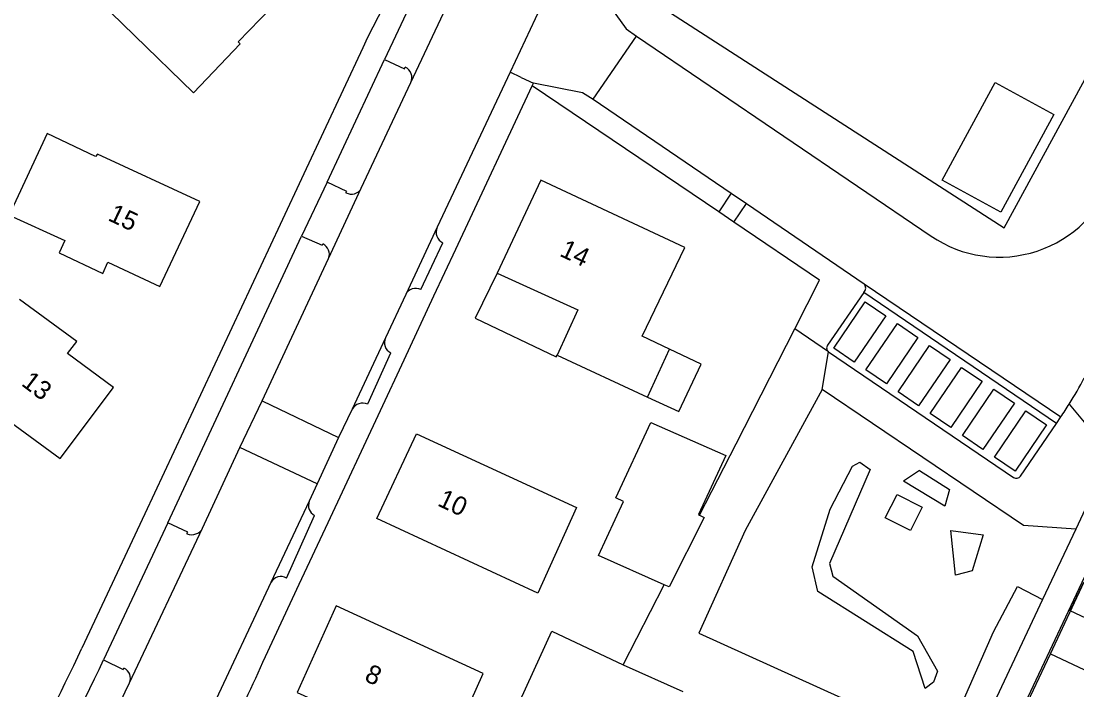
# Model space of a CAD drawing. Extents: x 194485 to 197793, y 468269 to 470822.
# Drawn here: x 195413 to 195481, y 470590.6 to 470633.6 of the extents above; entities that cross this region are included whole.
import ezdxf

# ---------------------------------------------------------------- set-up
doc = ezdxf.new("R2010")
doc.units = 0
for name, color, linetype in [('BGT grensvlak begroeid terreindeel', 7, 'Continuous'), ('BGT grensvlak gebouwinstallatie plus 1', 7, 'Continuous'), ('BGT grensvlak onbegroeid terreindeel', 7, 'Continuous'), ('BGT grensvlak pand op maaiveld', 7, 'Continuous'), ('BGT grensvlak wegdeel', 7, 'Continuous'), ('BGT tekst huisnummerreeks', 7, 'Continuous'), ('GEM grensvlak WOZ_BRK percelen', 7, 'Continuous')]:
    doc.layers.add(name, color=color, linetype=linetype)

msp = doc.modelspace()

# ---------------------------------------------------------------- linework, layer by layer
at = {"layer": 'BGT grensvlak begroeid terreindeel'}
for p, q in [((195464.977, 470612.324), (195462.802, 470613.802)), ((195464.56, 470609.899), (195464.977, 470612.324))]:
    msp.add_line(p, q, dxfattribs=at)
for points in [[(195464.56, 470609.899), (195459.626, 470600.82), (195456.634, 470594.236), (195469.034, 470588.6), (195467.885, 470584.173), (195467.811, 470584.033)], [(195480.873, 470600.914), (195477.511, 470601.147), (195464.56, 470609.899)], [(195471.188, 470584.303), (195475.585, 470594.314), (195477.121, 470597.233), (195478.748, 470596.395)]]:
    msp.add_lwpolyline(points, dxfattribs=at)
at = {"layer": 'BGT grensvlak gebouwinstallatie plus 1'}
for p, q in [((195456.793, 470611.536), (195454.751, 470612.503)), ((195455.344, 470608.478), (195456.793, 470611.536)), ((195453.333, 470609.416), (195455.344, 470608.478))]:
    msp.add_line(p, q, dxfattribs=at)
msp.add_lwpolyline([(195443.656, 470617.389), (195442.248, 470614.48), (195447.466, 470612.008), (195447.516, 470612.116)], dxfattribs=at)
at = {"layer": 'BGT grensvlak onbegroeid terreindeel'}
for p, q in [((195457.921, 470621.317), (195445.923, 470629.434)), ((195464.4, 470616.934), (195458.893, 470620.66)), ((195462.802, 470613.802), (195464.4, 470616.934)), ((195459.032, 470606.413), (195462.802, 470613.802)), ((195456.689, 470601.821), (195459.032, 470606.413)), ((195470.826, 470604.684), (195469.809, 470604.007)), ((195451.77, 470592.179), (195454.405, 470597.344))]:
    msp.add_line(p, q, dxfattribs=at)
for points in [[(195449.682, 470637.458), (195476.281, 470620.303), (195482.536, 470631.817), (195488.549, 470642.886), (195491.673, 470650.328), (195491.906, 470650.878)], [(195471.724, 470591.077), (195471.203, 470590.677), (195470.429, 470593.047), (195464.288, 470596.911), (195463.917, 470598.495), (195465.087, 470602.21), (195466.526, 470604.96)], [(195467.654, 470604.755), (195465.037, 470598.717), (195465.259, 470597.894), (195470.702, 470594.05), (195471.988, 470591.79), (195471.724, 470591.077)], [(195466.526, 470604.96), (195466.995, 470605.229), (195467.654, 470604.755)], [(195470.826, 470604.684), (195472.749, 470603.466), (195472.451, 470602.387), (195469.809, 470604.007)], [(195468.618, 470601.647), (195469.387, 470603.153), (195471.007, 470602.341), (195470.248, 470600.838), (195468.618, 470601.647)], [(195472.854, 470600.827), (195474.924, 470600.546), (195474.226, 470598.242), (195473.144, 470597.955), (195472.854, 470600.827)]]:
    msp.add_lwpolyline(points, dxfattribs=at)
at = {"layer": 'BGT grensvlak pand op maaiveld'}
for p, q in [((195475.699, 470629.65), (195479.478, 470627.597)), ((195453.333, 470609.416), (195454.751, 470612.503)), ((195447.516, 470612.116), (195453.333, 470609.416)), ((195454.405, 470597.344), (195450.179, 470599.225)), ((195451.77, 470592.179), (195455.613, 470590.479))]:
    msp.add_line(p, q, dxfattribs=at)
for points in [[(195413.755, 470639.267), (195416.584, 470642.19), (195415.675, 470643.019), (195418.504, 470646.031), (195422.327, 470642.406), (195422.37, 470642.451), (195429.834, 470635.203), (195427.005, 470632.268), (195427.138, 470632.137), (195424.127, 470628.989), (195416.543, 470636.38), (195416.68, 470636.535), (195413.755, 470639.267)], [(195479.478, 470627.597), (195476.064, 470621.315), (195472.286, 470623.368), (195475.699, 470629.65)], [(195412.289, 470621.117), (195415.858, 470619.475), (195415.5, 470618.683), (195418.294, 470617.364), (195418.617, 470618.078), (195421.96, 470616.522), (195424.549, 470621.983), (195417.954, 470625.044), (195417.829, 470624.878), (195414.729, 470626.36), (195412.289, 470621.117)], [(195454.751, 470612.503), (195452.991, 470613.337), (195455.743, 470619.04), (195446.469, 470623.372), (195443.656, 470617.389)], [(195443.656, 470617.389), (195448.847, 470615.012), (195447.516, 470612.116)], [(195404.971, 470613.491), (195409.115, 470610.393), (195409.015, 470610.24), (195415.563, 470605.463), (195418.986, 470610.029), (195416.032, 470612.224), (195416.634, 470612.992), (195412.951, 470615.687)], [(195450.179, 470599.225), (195451.793, 470602.699), (195451.304, 470602.929), (195453.539, 470607.767), (195458.373, 470605.653), (195456.611, 470601.861), (195456.689, 470601.821)], [(195435.92, 470601.592), (195438.484, 470607.052), (195448.778, 470602.311), (195446.29, 470596.801), (195435.92, 470601.592)], [(195456.689, 470601.821), (195456.984, 470601.669), (195454.732, 470597.198), (195454.405, 470597.344)], [(195484.125, 470596.189), (195483.265, 470594.381), (195480.518, 470595.663), (195481.378, 470597.471)], [(195430.806, 470590.418), (195433.842, 470589.037), (195433.221, 470587.558), (195442.813, 470583.242), (195444.443, 470586.699), (195441.216, 470588.18), (195442.758, 470591.624), (195433.306, 470595.979), (195430.806, 470590.418)], [(195451.362, 470585.723), (195451.112, 470585.213), (195444.353, 470588.159), (195447.177, 470594.358), (195451.77, 470592.179)]]:
    msp.add_lwpolyline(points, dxfattribs=at)
at = {"layer": 'BGT grensvlak wegdeel'}
for p, q in [((195448.965, 470639.869), (195444.506, 470630.315)), ((195438.174, 470634.857), (195436.424, 470631.121)), ((195438.109, 470629.634), (195440.377, 470634.473)), ((195449.844, 470628.581), (195452.636, 470632.623)), ((195451.969, 470633.096), (195452.636, 470632.623)), ((195452.636, 470632.623), (195471.58, 470619.766)), ((195435.018, 470631.881), (195431.231, 470623.78)), ((195432.723, 470623.226), (195436.424, 470631.121)), ((195444.506, 470630.315), (195439.808, 470620.339)), ((195445.199, 470629.975), (195444.506, 470630.315)), ((195445.199, 470629.975), (195446, 470629.599)), ((195434.923, 470622.841), (195438.109, 470629.634)), ((195441.013, 470618.93), (195445.923, 470629.434)), ((195445.923, 470629.434), (195446, 470629.599)), ((195446, 470629.599), (195446.007, 470629.614)), ((195446.007, 470629.614), (195449.161, 470629.006)), ((195449.161, 470629.006), (195449.844, 470628.581)), ((195449.844, 470628.581), (195458.723, 470622.521)), ((195431.231, 470623.78), (195429.703, 470620.511)), ((195432.723, 470623.226), (195431.09, 470619.765)), ((195432.818, 470618.33), (195434.923, 470622.841)), ((195458.723, 470622.521), (195457.921, 470621.317)), ((195458.723, 470622.521), (195459.703, 470621.852)), ((195458.893, 470620.66), (195459.703, 470621.852)), ((195459.703, 470621.852), (195467.266, 470616.69)), ((195458.893, 470620.66), (195457.921, 470621.317)), ((195429.703, 470620.511), (195421.007, 470601.907)), ((195439.808, 470620.339), (195437.788, 470616.014)), ((195422.476, 470601.32), (195431.09, 470619.765)), ((195438.754, 470616.326), (195440.174, 470619.33)), ((195439.602, 470615.913), (195441.013, 470618.93)), ((195428.558, 470609.168), (195432.818, 470618.33)), ((195467.266, 470616.69), (195479.909, 470608.131)), ((195437.788, 470616.014), (195436.481, 470613.222)), ((195437.682, 470611.806), (195439.602, 470615.913)), ((195467.254, 470616.13), (195464.916, 470612.741)), ((195479.642, 470607.72), (195467.254, 470616.13)), ((195436.481, 470613.222), (195434.334, 470608.629)), ((195435.341, 470608.966), (195436.818, 470612.255)), ((195464.977, 470612.324), (195476.88, 470604.237)), ((195436.158, 470608.545), (195437.682, 470611.806)), ((195427.123, 470606.172), (195428.558, 470609.168)), ((195428.558, 470609.168), (195433.468, 470606.808)), ((195432.792, 470601.345), (195436.158, 470608.545)), ((195434.334, 470608.629), (195433.468, 470606.808)), ((195479.642, 470607.72), (195479.909, 470608.131)), ((195477.32, 470604.331), (195479.642, 470607.72)), ((195433.468, 470606.808), (195432.092, 470603.841)), ((195424.72, 470600.987), (195427.123, 470606.172)), ((195432.092, 470603.841), (195427.123, 470606.172)), ((195432.092, 470603.841), (195431.582, 470602.713)), ((195431.582, 470602.713), (195429.11, 470597.477)), ((195473.659, 470581.286), (195483.565, 470602.37)), ((195421.007, 470601.907), (195416.963, 470593.256)), ((195422.476, 470601.32), (195418.357, 470592.516)), ((195430.125, 470597.773), (195431.927, 470601.8)), ((195430.938, 470597.38), (195432.792, 470601.345)), ((195420.019, 470591.029), (195424.72, 470600.987)), ((195480.873, 470600.914), (195478.748, 470596.395)), ((195429.11, 470597.477), (195425.281, 470589.286)), ((195428.758, 470592.716), (195430.938, 470597.38)), ((195478.748, 470596.395), (195472.008, 470582.061))]:
    msp.add_line(p, q, dxfattribs=at)
for points in [[(195449.682, 470637.458), (195449.345, 470636.731), (195451.969, 470633.096)], [(195436.695, 470635.229), (195435.322, 470632.532), (195435.018, 470631.881)], [(195436.424, 470631.121), (195437.697, 470630.53), (195437.744, 470630.64)], [(195433.941, 470622.554), (195433.995, 470622.641), (195432.723, 470623.226)], [(195431.09, 470619.765), (195432.401, 470619.18), (195432.452, 470619.263)], [(195467.335, 470615.537), (195468.659, 470614.638), (195466.637, 470611.66), (195465.313, 470612.559), (195467.335, 470615.537)], [(195469.404, 470614.133), (195470.727, 470613.234), (195468.705, 470610.256), (195467.382, 470611.154), (195469.404, 470614.133)], [(195471.472, 470612.729), (195472.796, 470611.83), (195470.774, 470608.851), (195469.45, 470609.75), (195471.472, 470612.729)], [(195473.54, 470611.324), (195474.864, 470610.426), (195472.842, 470607.447), (195471.518, 470608.346), (195473.54, 470611.324)], [(195475.609, 470609.92), (195476.933, 470609.022), (195474.911, 470606.043), (195473.587, 470606.942), (195475.609, 470609.92)], [(195480.465, 470608.965), (195483.139, 470605.734), (195480.873, 470600.914)], [(195477.677, 470608.516), (195479.001, 470607.617), (195476.979, 470604.639), (195475.655, 470605.538), (195477.677, 470608.516)], [(195423.717, 470600.622), (195423.766, 470600.716), (195422.476, 470601.32)], [(195418.357, 470592.516), (195419.612, 470591.894), (195419.656, 470591.981)]]:
    msp.add_lwpolyline(points, dxfattribs=at)
for centre, radius, start, end in [((195437.419, 470629.953), 0.76, 335.18732, 64.69656), ((195475.958, 470626.171), 7.759, 235.6441, 340.99086), ((195434.294, 470623.171), 0.711, 240.27179, 332.31134), ((195440.5, 470620.019), 0.762, 155.16914, 244.70586), ((195432.147, 470618.605), 0.725, 337.72144, 65.11703), ((195438.424, 470615.697), 0.71, 62.28079, 153.51819), ((195466.955, 470616.417), 0.414, 316.23442, 41.31042), ((195437.168, 470612.919), 0.751, 156.19733, 242.22961), ((195465.15, 470612.562), 0.295, 142.6743, 233.97043), ((195461.981, 470620.653), 21.869, 327.6948, 332.77881), ((195435.037, 470608.202), 0.822, 68.26875, 148.73765), ((195462.249, 470620.507), 21.565, 324.97827, 327.6416), ((195477.052, 470604.507), 0.32, 237.39757, 326.72079), ((195432.249, 470602.443), 0.719, 157.98394, 243.41673), ((195424.025, 470601.336), 0.778, 246.6641, 333.32963), ((195429.756, 470597.151), 0.724, 59.31604, 153.20003), ((195207.694, 470692.876), 231.771, 332.09829, 334.54363), ((195233.384, 470679.926), 204.586, 331.6431, 334.70674), ((195258.882, 470668.705), 186.097, 332.17821, 335.9001), ((195419.352, 470591.32), 0.728, 336.43202, 65.31193), ((195247.529, 470673.378), 191.139, 331.46332, 334.47951)]:
    msp.add_arc(centre, radius, start, end, dxfattribs=at)
at = {"layer": 'GEM grensvlak WOZ_BRK percelen'}
for p, q in [((195479.249, 470592.904), (195481.417, 470597.52)), ((195477.08, 470588.287), (195479.249, 470592.904)), ((195479.249, 470592.904), (195499.649, 470583.303))]:
    msp.add_line(p, q, dxfattribs=at)

# ---------------------------------------------------------------- texts
at = {"layer": 'BGT tekst huisnummerreeks'}
for s, rotation, p in [('15', 334.6, (195418.571, 470620.809)), ('14', 334.8, (195447.62, 470618.516)), ('13', 323.1, (195412.999, 470610.202)), ('10', 334.8, (195439.761, 470602.459)), ('8', 335.8, (195435.067, 470591.187))]:
    msp.add_text(s, height=1.2, rotation=rotation, dxfattribs=at).set_placement(p)

doc.saveas('drawing.dxf')
